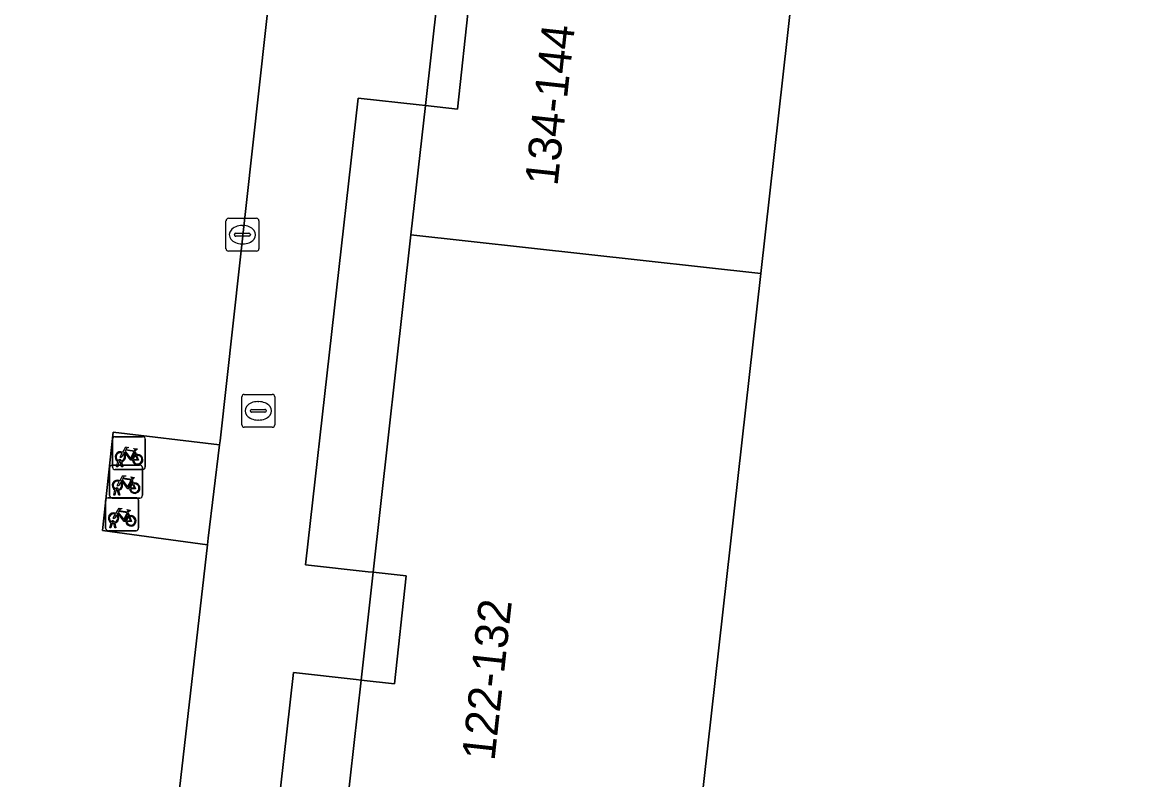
# Model space of a CAD drawing. Extents: x 161928 to 163071, y 386474 to 387428.
# Drawn here: x 162258.08 to 162291.77, y 386697.44 to 386720.5 of the extents above; entities that cross this region are included whole.
import ezdxf

# ---------------------------------------------------------------- set-up
doc = ezdxf.new("R2010")
doc.units = 0
for name, color, linetype in [('IMGEO_Fietsenrek', 7, 'Continuous'), ('IMGEO_Grasland_overig', 7, 'Continuous'), ('IMGEO_Groenvoorziening', 7, 'Continuous'), ('IMGEO_Kolk', 7, 'Continuous'), ('IMGEO_Pand', 7, 'Continuous'), ('IMGEO_Pand_nummerreeks', 7, 'Continuous'), ('IMGEO_Rioolput', 7, 'Continuous'), ('IMGEO_Voetpad_open', 7, 'Continuous')]:
    doc.layers.add(name, color=color, linetype=linetype)

msp = doc.modelspace()

# ---------------------------------------------------------------- linework, layer by layer
at = {"layer": 'IMGEO_Fietsenrek'}
for p, q in [((162260.905, 386707.882), (162261.746, 386707.882)), ((162261.746, 386707.882), (162260.905, 386707.882)), ((162260.83, 386706.957), (162260.83, 386707.798)), ((162260.83, 386707.798), (162260.83, 386706.957)), ((162261.83, 386707.807), (162261.83, 386706.966)), ((162261.83, 386706.966), (162261.83, 386707.807)), ((162261.517, 386707.431), (162261.553, 386707.336)), ((162260.741, 386706.091), (162260.741, 386706.932)), ((162260.741, 386706.932), (162260.741, 386706.091)), ((162260.816, 386707.016), (162261.657, 386707.016)), ((162261.657, 386707.016), (162260.816, 386707.016)), ((162261.755, 386706.882), (162260.914, 386706.882)), ((162260.914, 386706.882), (162261.755, 386706.882)), ((162260.957, 386706.966), (162260.996, 386707.126)), ((162260.991, 386706.966), (162260.957, 386706.966)), ((162261.026, 386707.114), (162260.991, 386706.966)), ((162261.068, 386707.138), (162261.067, 386707.142)), ((162261.109, 386706.966), (162261.075, 386707.108)), ((162261.099, 386707.149), (162261.1, 386707.142)), ((162261.107, 386707.112), (162261.142, 386706.966)), ((162261.142, 386706.966), (162261.109, 386706.966)), ((162261.741, 386706.941), (162261.741, 386706.1)), ((162261.741, 386706.1), (162261.741, 386706.941)), ((162261.428, 386706.565), (162261.464, 386706.47)), ((162260.868, 386706.1), (162260.907, 386706.26)), ((162260.937, 386706.248), (162260.902, 386706.1)), ((162260.979, 386706.272), (162260.978, 386706.276)), ((162261.02, 386706.1), (162260.986, 386706.242)), ((162261.01, 386706.283), (162261.011, 386706.276)), ((162261.018, 386706.246), (162261.053, 386706.1)), ((162260.623, 386705.096), (162260.623, 386705.937)), ((162260.623, 386705.937), (162260.623, 386705.096)), ((162260.698, 386706.021), (162261.539, 386706.021)), ((162261.539, 386706.021), (162260.698, 386706.021)), ((162261.666, 386706.016), (162260.825, 386706.016)), ((162260.825, 386706.016), (162261.666, 386706.016)), ((162260.902, 386706.1), (162260.868, 386706.1)), ((162261.053, 386706.1), (162261.02, 386706.1)), ((162261.623, 386705.946), (162261.623, 386705.105)), ((162261.623, 386705.105), (162261.623, 386705.946)), ((162261.31, 386705.57), (162261.346, 386705.475)), ((162260.75, 386705.105), (162260.789, 386705.265)), ((162260.819, 386705.253), (162260.784, 386705.105)), ((162260.861, 386705.277), (162260.86, 386705.281)), ((162260.902, 386705.105), (162260.868, 386705.247)), ((162260.892, 386705.288), (162260.893, 386705.281)), ((162260.9, 386705.251), (162260.935, 386705.105)), ((162261.548, 386705.021), (162260.707, 386705.021)), ((162260.707, 386705.021), (162261.548, 386705.021)), ((162260.784, 386705.105), (162260.75, 386705.105)), ((162260.935, 386705.105), (162260.902, 386705.105))]:
    msp.add_line(p, q, dxfattribs=at)
for points in [[(162261.143, 386707.408), (162261.238, 386707.572), (162261.324, 386707.558), (162261.326, 386707.549), (162261.27, 386707.538), (162261.243, 386707.493), (162261.499, 386707.452)], [(162261.499, 386707.452), (162261.524, 386707.501), (162261.518, 386707.505), (162261.495, 386707.509), (162261.483, 386707.516), (162261.482, 386707.519), (162261.484, 386707.524), (162261.579, 386707.509), (162261.581, 386707.499), (162261.571, 386707.486), (162261.559, 386707.48), (162261.545, 386707.486), (162261.517, 386707.431)], [(162261.164, 386707.356), (162261.112, 386707.266), (162261.072, 386707.241), (162261.073, 386707.288), (162261.128, 386707.382)], [(162261.439, 386707.164), (162261.389, 386707.164), (162261.198, 386707.415), (162261.179, 386707.383)], [(162261.486, 386707.427), (162261.229, 386707.468), (162261.212, 386707.439), (162261.379, 386707.219), (162261.486, 386707.427)], [(162261.534, 386707.329), (162261.504, 386707.406), (162261.395, 386707.188), (162261.438, 386707.188)], [(162261.468, 386707.188), (162261.588, 386707.187), (162261.544, 386707.301)], [(162261.564, 386707.308), (162261.619, 386707.163), (162261.469, 386707.163)], [(162261.075, 386706.49), (162261.023, 386706.4), (162260.983, 386706.375), (162260.984, 386706.422), (162261.039, 386706.516)], [(162261.054, 386706.542), (162261.149, 386706.706), (162261.235, 386706.692), (162261.237, 386706.683), (162261.181, 386706.672), (162261.154, 386706.627), (162261.41, 386706.586)], [(162261.35, 386706.298), (162261.3, 386706.298), (162261.109, 386706.549), (162261.09, 386706.517)], [(162261.397, 386706.561), (162261.14, 386706.602), (162261.123, 386706.573), (162261.29, 386706.353), (162261.397, 386706.561)], [(162261.445, 386706.463), (162261.415, 386706.54), (162261.306, 386706.322), (162261.349, 386706.322)], [(162261.41, 386706.586), (162261.435, 386706.635), (162261.429, 386706.639), (162261.406, 386706.643), (162261.394, 386706.65), (162261.393, 386706.653), (162261.395, 386706.658), (162261.49, 386706.643), (162261.492, 386706.633), (162261.482, 386706.62), (162261.47, 386706.614), (162261.456, 386706.62), (162261.428, 386706.565)], [(162261.379, 386706.322), (162261.499, 386706.321), (162261.455, 386706.435)], [(162261.475, 386706.442), (162261.53, 386706.297), (162261.38, 386706.297)], [(162260.957, 386705.495), (162260.905, 386705.405), (162260.865, 386705.38), (162260.866, 386705.427), (162260.921, 386705.521)], [(162260.936, 386705.547), (162261.031, 386705.711), (162261.117, 386705.697), (162261.119, 386705.688), (162261.063, 386705.677), (162261.036, 386705.632), (162261.292, 386705.591)], [(162261.232, 386705.303), (162261.182, 386705.303), (162260.991, 386705.554), (162260.972, 386705.522)], [(162261.279, 386705.566), (162261.022, 386705.607), (162261.005, 386705.578), (162261.172, 386705.358), (162261.279, 386705.566)], [(162261.327, 386705.468), (162261.297, 386705.545), (162261.188, 386705.327), (162261.231, 386705.327)], [(162261.292, 386705.591), (162261.317, 386705.64), (162261.311, 386705.644), (162261.288, 386705.648), (162261.276, 386705.655), (162261.275, 386705.658), (162261.277, 386705.663), (162261.372, 386705.648), (162261.374, 386705.638), (162261.364, 386705.625), (162261.352, 386705.619), (162261.338, 386705.625), (162261.31, 386705.57)], [(162261.261, 386705.327), (162261.381, 386705.326), (162261.337, 386705.44)], [(162261.357, 386705.447), (162261.412, 386705.302), (162261.262, 386705.302)]]:
    msp.add_lwpolyline(points, dxfattribs=at)
for centre, radius, start, end in [((162260.908, 386707.804), 0.0779, 92.4484, 184.2845), ((162260.908, 386707.804), 0.0779, 92.4484, 184.2845), ((162261.752, 386707.804), 0.0779, 2.4484, 94.2845), ((162261.752, 386707.804), 0.0779, 2.4484, 94.2845), ((162261.07, 386707.267), 0.159, 62.6766, 242.1369), ((162261.07, 386707.267), 0.129, 63.3192, 238.903), ((162261.05, 386707.138), 0.0499, 12.8025, 158.6934), ((162261.07, 386707.267), 0.129, 283.6043, 43.4302), ((162261.07, 386707.267), 0.159, 283.5766, 46.6042), ((162261.597, 386707.183), 0.159, 113.3408, 178.3217), ((162261.597, 386707.183), 0.159, 187.0065, 105.7708), ((162261.597, 386707.183), 0.129, 113.923, 177.9556), ((162261.597, 386707.183), 0.129, 188.6715, 104.5883), ((162260.819, 386706.938), 0.0779, 92.4484, 184.2845), ((162260.819, 386706.938), 0.0779, 92.4484, 184.2845), ((162260.908, 386706.96), 0.0779, 182.4484, 274.2845), ((162260.908, 386706.96), 0.0779, 182.4484, 274.2845), ((162261.07, 386707.267), 0.159, 253.9967, 271.7867), ((162261.05, 386707.138), 0.0174, 12.8025, 163.4502), ((162261.07, 386707.267), 0.129, 253.415, 269.0204), ((162261.663, 386706.938), 0.0779, 2.4484, 94.2845), ((162261.663, 386706.938), 0.0779, 2.4484, 94.2845), ((162261.752, 386706.96), 0.0779, 272.4484, 4.2845), ((162261.752, 386706.96), 0.0779, 272.4484, 4.2845), ((162260.981, 386706.401), 0.159, 62.6766, 242.1369), ((162260.981, 386706.401), 0.129, 63.3192, 238.903), ((162260.981, 386706.401), 0.129, 283.6043, 43.4302), ((162260.981, 386706.401), 0.159, 283.5766, 46.6042), ((162260.961, 386706.272), 0.0499, 12.8025, 158.6934), ((162260.981, 386706.401), 0.159, 253.9967, 271.7867), ((162260.961, 386706.272), 0.0174, 12.8025, 163.4502), ((162260.981, 386706.401), 0.129, 253.415, 269.0204), ((162261.508, 386706.317), 0.159, 113.3408, 178.3217), ((162261.508, 386706.317), 0.159, 187.0065, 105.7708), ((162261.508, 386706.317), 0.129, 113.923, 177.9556), ((162261.508, 386706.317), 0.129, 188.6715, 104.5883), ((162260.701, 386705.943), 0.0779, 92.4484, 184.2845), ((162260.701, 386705.943), 0.0779, 92.4484, 184.2845), ((162260.819, 386706.094), 0.0779, 182.4484, 274.2845), ((162260.819, 386706.094), 0.0779, 182.4484, 274.2845), ((162261.545, 386705.943), 0.0779, 2.4484, 94.2845), ((162261.545, 386705.943), 0.0779, 2.4484, 94.2845), ((162261.663, 386706.094), 0.0779, 272.4484, 4.2845), ((162261.663, 386706.094), 0.0779, 272.4484, 4.2845), ((162260.863, 386705.406), 0.159, 62.6766, 242.1369), ((162260.863, 386705.406), 0.129, 63.3192, 238.903), ((162260.863, 386705.406), 0.129, 283.6043, 43.4302), ((162260.863, 386705.406), 0.159, 283.5766, 46.6042), ((162261.39, 386705.322), 0.159, 187.0065, 105.7708), ((162260.843, 386705.277), 0.0499, 12.8025, 158.6934), ((162260.863, 386705.406), 0.159, 253.9967, 271.7867), ((162260.843, 386705.277), 0.0174, 12.8025, 163.4502), ((162260.863, 386705.406), 0.129, 253.415, 269.0204), ((162261.39, 386705.322), 0.159, 113.3408, 178.3217), ((162261.39, 386705.322), 0.129, 113.923, 177.9556), ((162261.39, 386705.322), 0.129, 188.6715, 104.5883), ((162260.701, 386705.099), 0.0779, 182.4484, 274.2845), ((162260.701, 386705.099), 0.0779, 182.4484, 274.2845), ((162261.545, 386705.099), 0.0779, 272.4484, 4.2845), ((162261.545, 386705.099), 0.0779, 272.4484, 4.2845)]:
    msp.add_arc(centre, radius, start, end, dxfattribs=at)
at = {"layer": 'IMGEO_Grasland_overig'}
for points in [[(162270.169, 386717.978), (162268.309, 386718.183), (162266.71, 386703.981), (162268.611, 386703.773), (162268.767, 386703.756), (162269.917, 386714.021), (162270.358, 386717.957)], [(162268.251, 386700.492), (162266.341, 386700.702), (162265.448, 386692.762), (162267.38, 386692.54), (162267.51, 386692.526), (162267.955, 386696.501), (162268.4, 386700.476)]]:
    msp.add_lwpolyline(points, close=True, dxfattribs=at)
at = {"layer": 'IMGEO_Groenvoorziening'}
for points in [[(162309.792, 386729.394), (162283.611, 386732.74), (162283.89, 386734.923), (162272.369, 386736.187), (162271.904, 386732.25), (162269.912, 386732.425), (162269.851, 386731.887), (162271.891, 386731.651), (162282.543, 386730.474), (162282.466, 386729.788), (162280.566, 386712.844), (162278.599, 386695.307), (162276.622, 386677.674), (162276.413, 386676.138), (162263.71, 386677.32), (162263.671, 386676.976), (162263.477, 386675.126), (162265.931, 386674.909), (162298.443, 386671.239)], [(162262.8, 386696.541), (162263.719, 386704.596), (162260.528, 386705.028), (162260.853, 386708.016), (162264.091, 386707.639), (162264.105, 386707.754), (162265.689, 386722.086), (162262.486, 386722.476), (162262.82, 386725.445), (162266.017, 386725.052), (162266.033, 386725.195), (162266.824, 386732.35), (162248.275, 386734.36), (162246.961, 386722.578), (162246.951, 386722.493), (162248.513, 386722.345), (162248.126, 386719.341), (162246.619, 386719.491), (162245.049, 386705.319), (162245.035, 386705.194), (162246.542, 386705.042), (162246.223, 386702.057), (162244.705, 386702.233), (162243.065, 386687.829)]]:
    msp.add_lwpolyline(points, dxfattribs=at)
at = {"layer": 'IMGEO_Kolk'}
for p, q in [((162264.286, 386713.601), (162264.286, 386714.453)), ((162264.361, 386714.527), (162265.213, 386714.527)), ((162264.774, 386714.307), (162264.799, 386714.307)), ((162265.287, 386714.453), (162265.287, 386713.601)), ((162264.545, 386714.021), (162264.545, 386714.033)), ((162264.983, 386713.984), (162264.585, 386713.984)), ((162264.588, 386714.07), (162264.986, 386714.07)), ((162265.029, 386714.033), (162265.029, 386714.021)), ((162264.797, 386713.747), (162264.772, 386713.747)), ((162265.213, 386713.527), (162264.361, 386713.527))]:
    msp.add_line(p, q, dxfattribs=at)
for points in [[(162264.286, 386713.601), (162264.286, 386714.453)], [(162264.361, 386714.527), (162265.213, 386714.527)], [(162265.287, 386714.453), (162265.287, 386713.601)], [(162265.213, 386713.527), (162264.361, 386713.527)]]:
    msp.add_lwpolyline(points, dxfattribs=at)
for centre, radius, start, end in [((162264.363, 386714.451), 0.0765, 91.552, 178.448), ((162264.363, 386714.451), 0.0765, 91.552, 178.448), ((162265.211, 386714.451), 0.0765, 1.552, 88.448), ((162265.211, 386714.451), 0.0765, 1.552, 88.448), ((162264.585, 386714.03), 0.0403, 85.8775, 175.7526), ((162264.582, 386714.02), 0.0366, 178.938, 274.7102), ((162264.986, 386714.027), 0.043, 264.8664, 352.4533), ((162264.99, 386714.032), 0.0386, 1.7309, 96.639), ((162264.363, 386713.603), 0.0765, 181.552, 268.448), ((162264.363, 386713.603), 0.0765, 181.552, 268.448), ((162265.211, 386713.603), 0.0765, 271.552, 358.448), ((162265.211, 386713.603), 0.0765, 271.552, 358.448)]:
    msp.add_arc(centre, radius, start, end, dxfattribs=at)
for centre, major_axis, ratio, start_param, end_param in [((162264.773, 386714.027), (-0.387, 0.002), 0.722429, 4.712389, 7.853982), ((162264.798, 386714.027), (-0.39, 0.002), 0.717154, 1.570796, 4.712389)]:
    msp.add_ellipse(centre, major_axis=major_axis, ratio=ratio, start_param=start_param, end_param=end_param, dxfattribs=at)
at = {"layer": 'IMGEO_Pand'}
for points in [[(162282.466, 386729.788), (162282.543, 386730.474), (162271.891, 386731.651), (162270.725, 386721.237), (162271.692, 386721.131), (162271.333, 386717.851), (162270.358, 386717.957), (162269.917, 386714.021), (162280.566, 386712.844)], [(162280.566, 386712.844), (162269.917, 386714.021), (162268.767, 386703.756), (162269.775, 386703.646), (162269.416, 386700.365), (162268.4, 386700.476), (162267.955, 386696.501), (162278.599, 386695.307)]]:
    msp.add_lwpolyline(points, close=True, dxfattribs=at)
at = {"layer": 'IMGEO_Rioolput'}
for p, q in [((162264.768, 386708.243), (162264.768, 386709.095)), ((162264.843, 386709.169), (162265.695, 386709.169)), ((162265.256, 386708.949), (162265.281, 386708.949)), ((162265.769, 386709.095), (162265.769, 386708.243)), ((162265.027, 386708.663), (162265.027, 386708.675)), ((162265.465, 386708.626), (162265.067, 386708.626)), ((162265.07, 386708.712), (162265.468, 386708.712)), ((162265.511, 386708.675), (162265.511, 386708.663)), ((162265.695, 386708.169), (162264.843, 386708.169)), ((162265.279, 386708.389), (162265.254, 386708.389))]:
    msp.add_line(p, q, dxfattribs=at)
for points in [[(162264.768, 386708.243), (162264.768, 386709.095)], [(162264.843, 386709.169), (162265.695, 386709.169)], [(162265.769, 386709.095), (162265.769, 386708.243)], [(162265.695, 386708.169), (162264.843, 386708.169)]]:
    msp.add_lwpolyline(points, dxfattribs=at)
for centre, radius, start, end in [((162264.845, 386709.093), 0.0765, 91.552, 178.448), ((162264.845, 386709.093), 0.0765, 91.552, 178.448), ((162265.693, 386709.093), 0.0765, 1.552, 88.448), ((162265.693, 386709.093), 0.0765, 1.552, 88.448), ((162265.067, 386708.672), 0.0403, 85.8775, 175.7526), ((162265.064, 386708.662), 0.0366, 178.938, 274.7102), ((162265.468, 386708.669), 0.043, 264.8664, 352.4533), ((162265.472, 386708.674), 0.0386, 1.7309, 96.639), ((162264.845, 386708.245), 0.0765, 181.552, 268.448), ((162264.845, 386708.245), 0.0765, 181.552, 268.448), ((162265.693, 386708.245), 0.0765, 271.552, 358.448), ((162265.693, 386708.245), 0.0765, 271.552, 358.448)]:
    msp.add_arc(centre, radius, start, end, dxfattribs=at)
for centre, major_axis, ratio, start_param, end_param in [((162265.255, 386708.669), (-0.387, 0.002), 0.722429, 4.712389, 7.853982), ((162265.28, 386708.669), (-0.39, 0.002), 0.717154, 1.570796, 4.712389)]:
    msp.add_ellipse(centre, major_axis=major_axis, ratio=ratio, start_param=start_param, end_param=end_param, dxfattribs=at)
at = {"layer": 'IMGEO_Voetpad_open'}
for points in [[(162265.689, 386722.086), (162264.105, 386707.754), (162264.091, 386707.639), (162263.741, 386704.792), (162263.719, 386704.596), (162262.8, 386696.541)], [(162265.448, 386692.762), (162266.341, 386700.702), (162268.251, 386700.492), (162268.4, 386700.476), (162268.767, 386703.756), (162268.611, 386703.773), (162266.71, 386703.981), (162268.309, 386718.183), (162270.169, 386717.978), (162270.358, 386717.957), (162270.725, 386721.237)]]:
    msp.add_lwpolyline(points, dxfattribs=at)
for points in [[(162270.358, 386717.957), (162271.333, 386717.851), (162271.692, 386721.131), (162270.725, 386721.237)], [(162264.091, 386707.639), (162260.853, 386708.016), (162260.528, 386705.028), (162263.719, 386704.596), (162263.741, 386704.792)], [(162268.4, 386700.476), (162269.416, 386700.365), (162269.775, 386703.646), (162268.767, 386703.756)]]:
    msp.add_lwpolyline(points, close=True, dxfattribs=at)

# ---------------------------------------------------------------- texts
at = {"layer": 'IMGEO_Pand_nummerreeks'}
for s, rotation, p in [('134-144', 83.7538, (162274.374, 386715.489)), ('122-132', 83.7557, (162272.457, 386697.998))]:
    msp.add_text(s, height=1, rotation=rotation, dxfattribs=at).set_placement(p)

doc.saveas('drawing.dxf')
